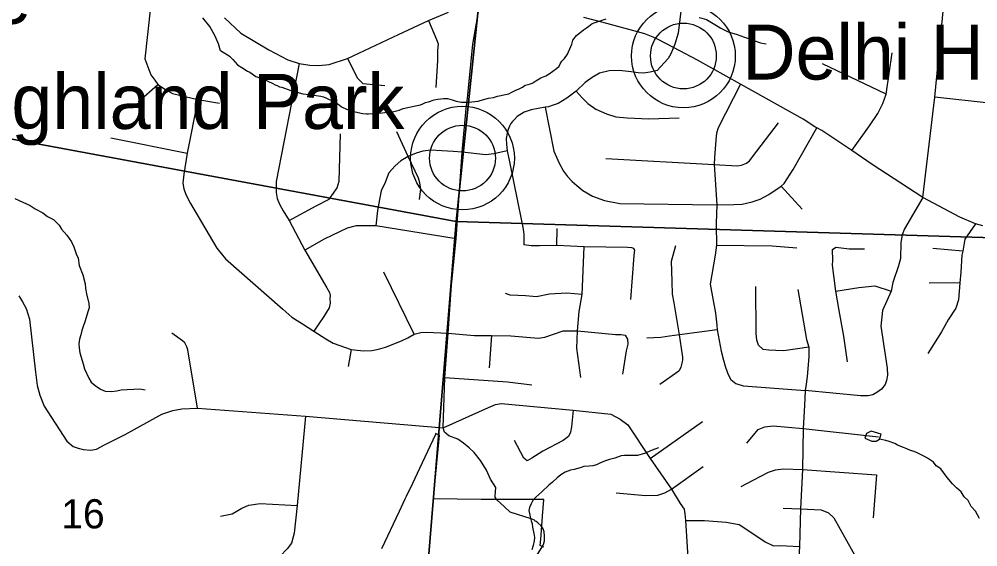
# Model space of a CAD drawing. Extents: x 0 to 34, y 0 to 22.
# Drawn here: x 6.917 to 8.292, y 14.739 to 15.497 of the extents above; entities that cross this region are included whole.
import ezdxf

# ---------------------------------------------------------------- set-up
doc = ezdxf.new("R2010")
doc.units = 0
for name, color, linetype in [('GM_X_Corporation', 7, 'Continuous'), ('GM_X_County_Road', 7, 'Continuous'), ('GM_X_Minor_River', 7, 'Continuous'), ('GM_X_Section_Text', 7, 'Continuous'), ('GM_X_Township_Road', 7, 'Continuous'), ('GM_X_Unincorporated', 7, 'Continuous'), ('GM_X_Unincorporated_Location', 7, 'Continuous'), ('GM_X_Unincorporated_Text', 7, 'Continuous')]:
    doc.layers.add(name, color=color, linetype=linetype)

msp = doc.modelspace()

# ---------------------------------------------------------------- linework, layer by layer
at = {"layer": 'GM_X_Corporation'}
for points in [[(7.6501, 16.2281), (7.5438, 15.2065), (6.5194, 15.3963), (6.6267, 16.412)], [(8.6363, 16.199), (8.5356, 15.1763), (7.5438, 15.2065), (7.6501, 16.2281)]]:
    msp.add_lwpolyline(points, close=True, dxfattribs=at)
for points in [[(6.5071, 14.734), (6.4952, 14.7437), (6.48, 14.7555), (6.4748, 14.7598), (6.4674, 14.7675), (6.4608, 14.776), (6.4541, 14.7815), (6.5194, 15.3963), (7.5438, 15.2065), (7.4624, 14.2167)], [(7.4624, 14.2167), (7.5438, 15.2065), (8.5356, 15.1763), (8.4333, 14.2338)], [(7.6694, 14.7387), (7.6643, 14.741), (7.6651, 14.7502), (7.6661, 14.7626), (7.6677, 14.7832), (7.6696, 14.8071), (7.6426, 14.8072), (7.6251, 14.8073), (7.6212, 14.8073), (7.6046, 14.8073), (7.5905, 14.8073), (7.5867, 14.8073), (7.5797, 14.8073), (7.5452, 14.8077), (7.5113, 14.808), (7.5128, 14.8239), (7.5197, 14.8995), (7.5173, 14.9007), (7.5143, 14.9021), (7.5141, 14.9005), (7.491, 14.8517), (7.4809, 14.8303), (7.472, 14.8114), (7.4703, 14.8077), (7.4618, 14.7897), (7.4364, 14.7361)]]:
    msp.add_lwpolyline(points, dxfattribs=at)
at = {"layer": 'GM_X_County_Road'}
msp.add_line((7.5696, 15.4719), (7.579, 15.5268), dxfattribs=at)
for points in [[(8.2129, 15.2407), (8.2301, 15.3849), (8.2507, 15.5975)], [(7.2112, 15.4987), (7.2347, 15.4766), (7.2749, 15.4528), (7.3022, 15.4384), (7.3186, 15.4331), (7.334, 15.4307), (7.3468, 15.4304), (7.3616, 15.4318), (7.3881, 15.4405), (7.461, 15.475), (7.5042, 15.4951), (7.5327, 15.5069)], [(8.2993, 15.2), (8.2887, 15.2031), (8.266, 15.2125), (8.2129, 15.2407), (8.1406, 15.2884), (8.1111, 15.3082), (8.0681, 15.337), (8.0609, 15.3408), (8.0584, 15.3422), (8.0413, 15.3533), (7.9514, 15.4036), (7.8898, 15.4381), (7.8553, 15.4561), (7.8327, 15.468), (7.8263, 15.4708), (7.8143, 15.4757), (7.7598, 15.4908), (7.7271, 15.4992)], [(7.5613, 15.398), (7.5677, 15.4609), (7.5696, 15.4719)], [(7.5251, 14.91), (7.5277, 14.9822), (7.5323, 15.046), (7.537, 15.1149), (7.5435, 15.1815), (7.5523, 15.3058), (7.5583, 15.3686), (7.5598, 15.3832), (7.5613, 15.398)], [(7.5998, 14.8123), (7.6008, 14.8243), (7.593, 14.8364), (7.5873, 14.8493), (7.5786, 14.8633), (7.5694, 14.8746), (7.5622, 14.8812), (7.5544, 14.8879), (7.5461, 14.8937), (7.5332, 14.8987), (7.5268, 14.9038), (7.5251, 14.91)], [(7.6568, 14.7767), (7.656, 14.7773), (7.6512, 14.7792), (7.6214, 14.7889), (7.6129, 14.7967), (7.6021, 14.8069), (7.5997, 14.8103), (7.5998, 14.8123)], [(7.6457, 14.7096), (7.6584, 14.7253), (7.6667, 14.738), (7.6688, 14.7424), (7.6704, 14.7477), (7.6706, 14.7543), (7.67, 14.7606), (7.6683, 14.7649), (7.6656, 14.7695), (7.6611, 14.7737), (7.6586, 14.7755), (7.6568, 14.7767)]]:
    msp.add_lwpolyline(points, dxfattribs=at)
at = {"layer": 'GM_X_Minor_River'}
for points in [[(7.2194, 15.4427), (7.2056, 15.4516), (7.2028, 15.4615), (7.1978, 15.4734), (7.1905, 15.4862), (7.1802, 15.499)], [(7.2194, 15.4427), (7.2234, 15.4388), (7.2301, 15.4314), (7.2364, 15.4274), (7.2443, 15.4222), (7.2477, 15.4206), (7.2563, 15.4146), (7.2676, 15.4105), (7.2807, 15.4044), (7.2841, 15.4028), (7.2871, 15.4016), (7.2901, 15.3996), (7.2939, 15.3991), (7.3067, 15.3946), (7.315, 15.3924), (7.3184, 15.3912), (7.3237, 15.3899), (7.3327, 15.3885), (7.3498, 15.3861), (7.3536, 15.3852), (7.3566, 15.384), (7.3686, 15.3784), (7.3731, 15.3759), (7.3761, 15.374), (7.3794, 15.3708), (7.3866, 15.3676), (7.3926, 15.3651), (7.399, 15.3638), (7.41, 15.3616), (7.4149, 15.3611), (7.4179, 15.361), (7.4263, 15.3615), (7.4378, 15.3623), (7.4484, 15.3639), (7.4542, 15.3645), (7.4618, 15.3662), (7.4676, 15.3687), (7.4856, 15.3724), (7.4925, 15.3741), (7.4959, 15.3752), (7.4998, 15.3774), (7.504, 15.378), (7.512, 15.3812), (7.5174, 15.3822), (7.5216, 15.3825), (7.5254, 15.3831), (7.5315, 15.3829), (7.5379, 15.3809), (7.5439, 15.3792), (7.5515, 15.3778), (7.5614, 15.3775), (7.5751, 15.3791), (7.5782, 15.3801), (7.5901, 15.3832), (7.5973, 15.3845), (7.6031, 15.3863), (7.6145, 15.3886), (7.6191, 15.3896), (7.6226, 15.3914), (7.6292, 15.3951), (7.633, 15.3965), (7.6388, 15.3994), (7.6427, 15.4019), (7.6469, 15.403), (7.6503, 15.404), (7.6538, 15.4054), (7.6581, 15.4084), (7.665, 15.4127), (7.6723, 15.4156), (7.677, 15.4185), (7.6878, 15.4262), (7.6917, 15.4295), (7.6929, 15.4325), (7.6953, 15.4366), (7.6989, 15.4403), (7.7036, 15.4467), (7.7081, 15.4576), (7.7097, 15.461), (7.711, 15.4667), (7.7165, 15.4734), (7.7262, 15.4815), (7.7308, 15.4844), (7.7339, 15.4866), (7.7386, 15.4907), (7.7459, 15.4931), (7.759, 15.4973)], [(7.8921, 15.4993), (7.8959, 15.4981), (7.9027, 15.4964), (7.915, 15.4892), (7.9195, 15.4864), (7.9233, 15.484), (7.9338, 15.4787), (7.9387, 15.4771), (7.947, 15.4749), (7.9575, 15.4712), (7.9673, 15.4675), (7.9775, 15.4638), (7.9805, 15.463), (7.9854, 15.4621), (7.9884, 15.4616)], [(6.9105, 15.2392), (6.9169, 15.2365), (6.9329, 15.2293), (6.94, 15.2247), (6.951, 15.2188), (6.9574, 15.2137), (6.9661, 15.209), (6.9743, 15.2012)], [(6.9743, 15.2012), (6.9777, 15.1951), (6.9852, 15.1866), (6.9922, 15.177), (6.9955, 15.1701), (6.9988, 15.1601), (7.0014, 15.1536), (7.0031, 15.1433), (7.0082, 15.1296), (7.0114, 15.1166), (7.012, 15.1101), (7.0134, 15.1025), (7.017, 15.0887), (7.0172, 15.0826), (7.0156, 15.0766), (7.0132, 15.0683), (7.0111, 15.0622), (7.0087, 15.0558), (7.0067, 15.0498), (7.0055, 15.0437), (7.0034, 15.0373), (7.0026, 15.0308), (7.0028, 15.0247), (7.0038, 15.0179), (7.0085, 15.0018), (7.0107, 14.9946), (7.0166, 14.9816), (7.0203, 14.9758), (7.0259, 14.9707), (7.0334, 14.9657), (7.0403, 14.9629), (7.0487, 14.9624), (7.0571, 14.963), (7.0632, 14.9644), (7.0716, 14.965), (7.0812, 14.9656), (7.09, 14.9662), (7.0976, 14.9645)], [(8.151, 14.8938), (8.1533, 14.9008), (8.139, 14.9054), (8.1324, 14.9017), (8.13, 14.8953), (8.1398, 14.8909), (8.1461, 14.8908)], [(8.1461, 14.8908), (8.151, 14.8938)], [(8.2944, 14.7801), (8.2889, 14.7902), (8.2823, 14.7972), (8.2783, 14.8057), (8.2724, 14.8112), (8.268, 14.8182), (8.2613, 14.8241), (8.2558, 14.8296), (8.2506, 14.8358), (8.2466, 14.8405), (8.2389, 14.8514), (8.2322, 14.8557), (8.2285, 14.8608), (8.2199, 14.8664), (8.2154, 14.8691), (8.206, 14.8736), (8.2008, 14.876), (8.1955, 14.8777), (8.1902, 14.8797), (8.1853, 14.8818), (8.177, 14.8851), (8.1729, 14.8875), (8.165, 14.8903), (8.1601, 14.892), (8.151, 14.8938)], [(7.8339, 14.8813), (7.8289, 14.8795), (7.8224, 14.8771), (7.8151, 14.8735), (7.8105, 14.8721), (7.804, 14.8703), (7.799, 14.8705), (7.791, 14.8703), (7.7853, 14.8701), (7.7804, 14.8699), (7.7712, 14.8667), (7.7635, 14.8646), (7.7566, 14.8621), (7.75, 14.8593), (7.745, 14.8571), (7.74, 14.8554), (7.7343, 14.8548), (7.7267, 14.8546), (7.7217, 14.8528), (7.7129, 14.8504), (7.7079, 14.8494), (7.7002, 14.8462), (7.6941, 14.8426), (7.6886, 14.8385), (7.682, 14.8322), (7.6765, 14.8278), (7.6664, 14.8182), (7.6621, 14.8145), (7.6582, 14.8104), (7.6535, 14.8056), (7.6511, 14.8007), (7.6491, 14.7958), (7.6482, 14.7913), (7.6488, 14.7871), (7.6498, 14.7821), (7.6512, 14.7767), (7.6526, 14.7721), (7.6532, 14.7675), (7.6553, 14.7583), (7.6559, 14.7526), (7.6558, 14.748), (7.6544, 14.7412), (7.6524, 14.7348)]]:
    msp.add_lwpolyline(points, dxfattribs=at)
at = {"layer": 'GM_X_Township_Road'}
for p, q in [((8.1603, 15.3892), (8.0692, 15.4325)), ((7.0878, 15.3782), (7.116, 15.4029)), ((8.3085, 15.3762), (8.2301, 15.3849)), ((7.0484, 15.3263), (7.1577, 15.3044)), ((8.0098, 15.2569), (8.0402, 15.2241)), ((7.6883, 15.1721), (7.6887, 15.1965)), ((8.2706, 15.1638), (8.2275, 15.1678)), ((7.4835, 15.0447), (7.4401, 15.1338)), ((8.266, 15.1183), (8.222, 15.1179)), ((7.5943, 15.0428), (7.5913, 14.9961)), ((7.3929, 15.0224), (7.3887, 14.9982)), ((7.8221, 14.8661), (7.8969, 14.9193))]:
    msp.add_line(p, q, dxfattribs=at)
for points in [[(7.8591, 15.5842), (7.866, 15.5407), (7.8669, 15.516), (7.8621, 15.4767), (7.8573, 15.4611), (7.8553, 15.4561)], [(7.1116, 15.536), (7.1054, 15.5142), (7.0972, 15.4398), (7.1057, 15.417), (7.1114, 15.4092), (7.116, 15.4029), (7.1269, 15.396), (7.137, 15.39), (7.1733, 15.3814), (7.2043, 15.3763)], [(7.5042, 15.4951), (7.5157, 15.4679), (7.518, 15.4614), (7.5172, 15.4513), (7.5172, 15.4373), (7.5146, 15.3987)], [(7.8553, 15.4561), (7.854, 15.4527), (7.8518, 15.447), (7.8476, 15.4404), (7.842, 15.434), (7.8319, 15.4233), (7.8218, 15.4208), (7.8126, 15.4192), (7.8048, 15.42), (7.7949, 15.4211), (7.7777, 15.423), (7.7632, 15.4227), (7.7495, 15.4192), (7.7386, 15.4133), (7.729, 15.4059), (7.7161, 15.3934), (7.7024, 15.3835), (7.6902, 15.3759), (7.6814, 15.3727), (7.676, 15.3712), (7.6712, 15.3703), (7.6513, 15.3667), (7.6411, 15.3633), (7.6314, 15.357), (7.6274, 15.3527)], [(8.1111, 15.3082), (8.1364, 15.3439), (8.1484, 15.3616), (8.1559, 15.376), (8.1603, 15.3892), (8.169, 15.4487)], [(7.3186, 15.4331), (7.2856, 15.264), (7.2857, 15.2551), (7.2855, 15.248), (7.2872, 15.2394), (7.2904, 15.2313), (7.2957, 15.2218), (7.3043, 15.2078), (7.3267, 15.1654), (7.3582, 15.1113), (7.3619, 15.1046), (7.3628, 15.1003), (7.3627, 15.0957), (7.3628, 15.0893), (7.3616, 15.0822), (7.3538, 15.0699), (7.3397, 15.0491)], [(7.3881, 15.4405), (7.4023, 15.412), (7.4098, 15.4046), (7.4415, 15.4017)], [(7.9514, 15.4036), (7.9194, 15.3409), (7.9173, 15.3334), (7.9163, 15.3232), (7.9141, 15.2982), (7.9139, 15.2882), (7.9176, 15.2305), (7.9168, 15.2041), (7.9168, 15.2012)], [(7.7161, 15.3934), (7.7244, 15.3839), (7.7325, 15.376), (7.7443, 15.3676), (7.7594, 15.361), (7.773, 15.3565), (7.7889, 15.355), (7.8199, 15.354), (7.8634, 15.3553)], [(7.1733, 15.3814), (7.1577, 15.3044), (7.1533, 15.2745)], [(7.6712, 15.3703), (7.6838, 15.3072), (7.6914, 15.2902), (7.6976, 15.2786), (7.7032, 15.2709), (7.7102, 15.2639), (7.7167, 15.2578), (7.7255, 15.2509), (7.7392, 15.2429), (7.7567, 15.2367), (7.7787, 15.2324), (7.9176, 15.2305), (7.9422, 15.2309), (7.9539, 15.2311), (7.9683, 15.2344), (7.9798, 15.2382), (7.9923, 15.2449), (8.0098, 15.2569), (8.0142, 15.2611), (8.0272, 15.2812), (8.0609, 15.3408)], [(7.6274, 15.3527), (7.6247, 15.3498), (7.6223, 15.347), (7.6202, 15.3431), (7.6185, 15.3384), (7.6167, 15.3333), (7.6155, 15.3256), (7.6157, 15.317), (7.617, 15.3079)], [(7.7584, 15.2966), (7.9139, 15.2882), (7.9467, 15.2864), (7.9528, 15.287), (7.9601, 15.2902), (7.9643, 15.2935), (7.9749, 15.3072), (8.006, 15.348)], [(7.4911, 15.238), (7.4929, 15.2526), (7.4916, 15.262), (7.4895, 15.2686), (7.4749, 15.2996), (7.4585, 15.335)], [(7.3043, 15.2078), (7.3429, 15.2289), (7.3617, 15.2383), (7.3679, 15.2469), (7.3731, 15.2546), (7.376, 15.2642), (7.3776, 15.3321)], [(7.617, 15.3079), (7.5976, 15.3034), (7.5861, 15.3023), (7.5523, 15.3058), (7.5393, 15.3069), (7.5231, 15.3079), (7.5075, 15.3087), (7.4959, 15.3072), (7.4863, 15.3044), (7.4749, 15.2996), (7.4642, 15.2933), (7.4562, 15.2862), (7.4473, 15.2761), (7.4417, 15.2625), (7.4361, 15.2502), (7.4336, 15.2377), (7.4308, 15.222), (7.4283, 15.2003)], [(7.617, 15.3079), (7.6202, 15.2919), (7.6376, 15.2073), (7.6399, 15.1953), (7.6406, 15.1875), (7.6406, 15.1727)], [(7.1533, 15.2745), (7.1515, 15.2615), (7.1532, 15.2531), (7.1559, 15.245), (7.1625, 15.2321), (7.2004, 15.1681), (7.213, 15.1528), (7.295, 15.0804), (7.3082, 15.0692), (7.3232, 15.0596), (7.3397, 15.0491), (7.3566, 15.0377), (7.3673, 15.0318), (7.3929, 15.0224), (7.4018, 15.0218), (7.4112, 15.0204), (7.423, 15.0209), (7.4324, 15.0231), (7.4422, 15.0261), (7.4651, 15.035), (7.4744, 15.0393), (7.4835, 15.0447)], [(8.2129, 15.2407), (8.1866, 15.1958), (8.1834, 15.1872), (8.1816, 15.1762), (8.1813, 15.1531), (8.1784, 15.1426), (8.1702, 15.1189), (8.1675, 15.1061), (8.1555, 15.0786), (8.1529, 15.0559), (8.158, 15.0209), (8.162, 14.9957), (8.1623, 14.9855), (8.1612, 14.9779), (8.1589, 14.9724), (8.154, 14.9656), (8.147, 14.9607), (8.1413, 14.9575), (8.1349, 14.956), (8.1239, 14.9562), (8.0445, 14.9637)], [(7.5435, 15.1815), (7.4283, 15.2003), (7.4102, 15.2001), (7.4004, 15.2001), (7.3874, 15.1969), (7.3546, 15.1809), (7.3267, 15.1654)], [(7.9168, 15.2012), (7.9171, 15.1722), (7.9154, 15.1579), (7.9082, 15.1162), (7.9157, 15.0748), (7.9175, 15.0573), (7.9182, 15.0506), (7.9237, 15.0201), (7.927, 15.0074), (7.9296, 14.9984), (7.9334, 14.9878), (7.9376, 14.9796), (7.9448, 14.9736), (7.9553, 14.9704), (7.9752, 14.969), (8.0445, 14.9637)], [(8.2887, 15.2031), (8.2732, 15.1811), (8.2706, 15.1638), (8.2689, 15.158), (8.2675, 15.1335), (8.266, 15.1183), (8.2645, 15.0937), (8.2606, 15.0817), (8.2494, 15.065), (8.2399, 15.0479), (8.2201, 15.0167)], [(7.7941, 15.0944), (7.7989, 15.1576), (7.7996, 15.1617), (7.7999, 15.1651), (7.7984, 15.1674), (7.7956, 15.1687), (7.7893, 15.169), (7.7272, 15.17), (7.6883, 15.1721), (7.6635, 15.1715), (7.6511, 15.1715), (7.6406, 15.1727)], [(7.7226, 14.9824), (7.7167, 15.0246), (7.7176, 15.0494), (7.7203, 15.0772), (7.7247, 15.1013), (7.7272, 15.17)], [(7.8361, 14.9729), (7.863, 14.9921), (7.8639, 14.993), (7.8663, 14.9971), (7.8684, 15.0047), (7.8687, 15.0076), (7.8687, 15.0115), (7.8683, 15.0149), (7.8643, 15.0438), (7.8564, 15.0894), (7.8541, 15.1022), (7.8537, 15.1204), (7.8526, 15.1492), (7.8587, 15.1719)], [(7.9171, 15.1722), (7.997, 15.1713), (8.0322, 15.1683)], [(8.105, 15.0046), (8.0999, 15.0419), (8.0931, 15.0786), (8.0885, 15.1062), (8.0834, 15.1436), (8.0839, 15.1504), (8.0836, 15.166), (8.0885, 15.1694), (8.1075, 15.1671), (8.1294, 15.1671)], [(8.0498, 15.0258), (8.0136, 15.0207), (8.0021, 15.0213), (7.9924, 15.0218), (7.9843, 15.0225), (7.9773, 15.0288), (7.9749, 15.0361), (7.974, 15.0459), (7.9735, 15.1131)], [(8.0885, 15.1062), (8.1211, 15.1115), (8.1445, 15.1142), (8.1675, 15.1061)], [(6.9163, 15.0994), (6.9189, 15.0957), (6.9218, 15.0911), (6.9271, 15.0815), (6.9315, 15.0661), (6.9402, 14.99), (6.9428, 14.971), (6.9466, 14.9568), (6.9527, 14.941), (6.9854, 14.891), (6.9942, 14.8833), (7.0016, 14.8808), (7.0086, 14.8788), (7.0198, 14.8782), (7.0276, 14.8795), (7.0391, 14.8858), (7.0691, 14.9007), (7.1214, 14.9296), (7.1371, 14.9349), (7.1504, 14.9373), (7.1725, 14.9383), (7.3275, 14.9266), (7.5251, 14.91)], [(7.7247, 15.1013), (7.7026, 15.1034), (7.6774, 15.1022), (7.6591, 15.0983), (7.6431, 15.0996), (7.6214, 15.1006), (7.6147, 15.1031)], [(8.0336, 15.1085), (8.0462, 15.0368), (8.0498, 15.0258), (8.0494, 15.0118), (8.0471, 14.984), (8.046, 14.9726), (8.0445, 14.9637), (8.0432, 14.9419)], [(7.1725, 14.9383), (7.1587, 15.022), (7.1573, 15.0266), (7.1544, 15.032), (7.1514, 15.0351), (7.1361, 15.046)], [(7.4835, 15.0447), (7.4932, 15.0471), (7.5011, 15.0475), (7.5114, 15.0471), (7.5323, 15.046)], [(7.5323, 15.046), (7.5534, 15.0443), (7.5702, 15.0426), (7.5943, 15.0428), (7.6221, 15.0421), (7.6616, 15.0386), (7.6709, 15.0403), (7.6972, 15.0495), (7.7176, 15.0494), (7.7723, 15.0441), (7.7802, 15.0442), (7.7861, 15.0429), (7.7893, 15.0376), (7.7899, 15.0301), (7.7878, 15.0208), (7.7823, 14.9871)], [(7.9182, 15.0506), (7.8643, 15.0438), (7.8496, 15.0415), (7.8373, 15.04), (7.817, 15.039)], [(7.5277, 14.9822), (7.6172, 14.9759), (7.6522, 14.9717)], [(7.5251, 14.91), (7.59, 14.9393), (7.6002, 14.9435), (7.6085, 14.945), (7.7118, 14.9354), (7.7654, 14.9297), (7.779, 14.9225), (7.79, 14.9142), (7.8221, 14.8661), (7.8524, 14.8222), (7.8651, 14.8012), (7.8708, 14.7931), (7.8717, 14.7867), (7.8729, 14.7768), (7.8755, 14.7316), (7.8774, 14.6888), (7.8673, 14.5793)], [(7.7118, 14.9354), (7.709, 14.9113), (7.7079, 14.9037), (7.7048, 14.8977), (7.6971, 14.8918), (7.6681, 14.8767), (7.6524, 14.8663), (7.6456, 14.8625), (7.6409, 14.8665), (7.6275, 14.8917)], [(8.0432, 14.9419), (8.0414, 14.9091), (8.0403, 14.85), (8.0376, 14.7938), (8.0364, 14.7396), (8.0337, 14.7004), (8.0354, 14.6939), (8.0397, 14.687), (8.0463, 14.6793), (8.068, 14.654), (8.091, 14.6268), (8.1014, 14.6145), (8.1182, 14.6042), (8.1275, 14.5986), (8.1459, 14.5932)], [(7.3275, 14.9266), (7.3158, 14.7983), (7.3115, 14.7586), (7.3074, 14.7446), (7.3015, 14.7361), (7.2912, 14.7257)], [(7.9605, 14.8879), (7.9771, 14.9079), (7.9866, 14.9117), (7.9983, 14.9128), (8.0414, 14.9091), (8.1493, 14.8973)], [(7.7733, 14.8169), (7.8153, 14.8131), (7.8331, 14.8135), (7.843, 14.8169), (7.8524, 14.8222), (7.8978, 14.8544)], [(7.9525, 14.8258), (7.9699, 14.8351), (7.9917, 14.8464), (8.0019, 14.8497), (8.0134, 14.8512), (8.0403, 14.85), (8.1466, 14.8425), (8.1418, 14.7806)], [(7.2057, 14.7834), (7.2224, 14.7868), (7.2364, 14.7947), (7.2463, 14.799), (7.2628, 14.8015), (7.3158, 14.7983)], [(8.0127, 14.7948), (8.0376, 14.7938), (8.0675, 14.7923), (8.0779, 14.7878), (8.0857, 14.7806), (8.1309, 14.6996), (8.1491, 14.6693)], [(7.8729, 14.7768), (7.9001, 14.7768), (7.9308, 14.7745), (7.9495, 14.7713), (7.9705, 14.7573), (7.9871, 14.7465), (7.9989, 14.7407), (8.0087, 14.741), (8.0364, 14.7396)]]:
    msp.add_lwpolyline(points, dxfattribs=at)
at = {"layer": 'GM_X_Unincorporated'}
for centre, radius in [((7.8697, 15.444), 0.0744), ((7.8697, 15.444), 0.0472), ((7.5528, 15.2974), 0.0744), ((7.5528, 15.2974), 0.0472)]:
    msp.add_circle(centre, radius, dxfattribs=at)
at = {"layer": 'GM_X_Unincorporated_Location'}
for p, q in [((7.8697, 15.444), (7.8697, 15.444)), ((7.5528, 15.2974), (7.5528, 15.2974))]:
    msp.add_line(p, q, dxfattribs=at)

# ---------------------------------------------------------------- texts
at = {"layer": 'GM_X_Section_Text'}
msp.add_text('16', height=0.04186, rotation=0, dxfattribs=at).set_placement((6.9773, 14.7657))
at = {"layer": 'GM_X_Unincorporated_Text'}
for s, height, p in [('Sunaire', 0.07898, (6.5702, 15.4902)), ('Delhi Hills', 0.078977, (7.9543, 15.4102)), ('Highland Park', 0.078977, (6.806, 15.3393))]:
    msp.add_text(s, height=height, rotation=0, dxfattribs=at).set_placement(p)

doc.saveas('drawing.dxf')
